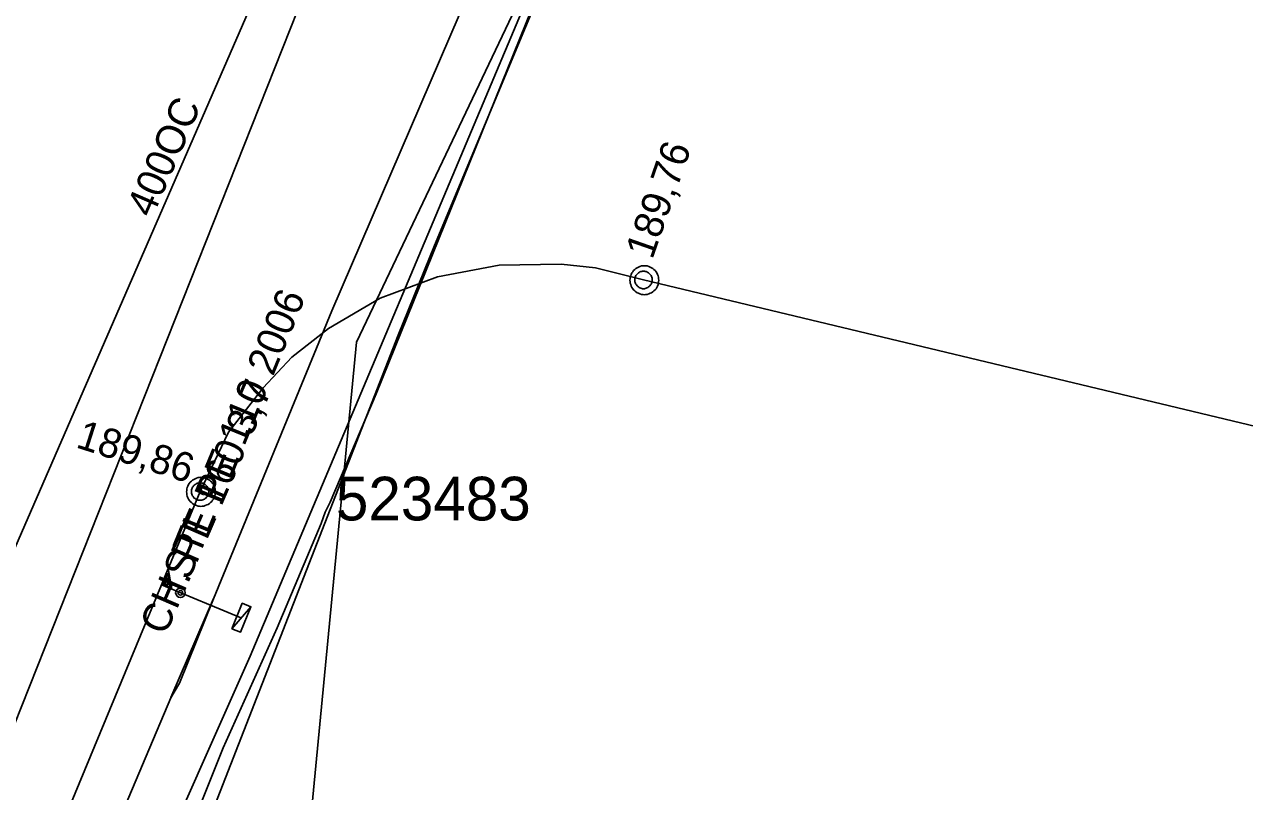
# Model space of a CAD drawing. Extents: x -746464 to -745690, y -1051581 to -1049993.
# Drawn here: x -746127.95 to -746086.04, y -1050536.65 to -1050510.29 of the extents above; entities that cross this region are included whole.
import ezdxf

# ---------------------------------------------------------------- set-up
doc = ezdxf.new("R2010")
doc.units = 0
for name, color, linetype in [('04_CETIN_sdelovaci_podzem', 7, 'Continuous'), ('10_CD_Telematika_metalika', 7, 'Continuous'), ('45_Eltodo_popisy', 7, 'Continuous'), ('45_Eltodo_vedeni_NN_zemni', 7, 'Continuous'), ('48_Prazs_plynarenska_STL', 7, 'Continuous'), ('48_Prazs_plynarenska_STL_chranicka', 7, 'Continuous'), ('48_Prazs_plynarenska_STL_popisy', 7, 'Continuous'), ('51_PVaK_kanal_destova_overena poloha', 7, 'Continuous'), ('51_PVaK_kanal_NEPROVOZUJE PVK_neoverena poloha', 7, 'Continuous'), ('51_PVaK_kanal_objekty', 7, 'Continuous'), ('51_PVaK_kanal_popisy', 7, 'Continuous'), ('51_PVaK_vodovod_overena poloha_rad', 7, 'Continuous'), ('51_PVaK_vodovod_popisy', 7, 'Continuous'), ('51_PVaK_vodovod_zruseno_overena poloha', 7, 'Continuous')]:
    doc.layers.add(name, color=color, linetype=linetype)

msp = doc.modelspace()

# ---------------------------------------------------------------- linework, layer by layer
at = {"layer": '04_CETIN_sdelovaci_podzem'}
for points in [[(-746123.73, -1050542.77), (-746123.81, -1050540.11), (-746120.2, -1050531.99), (-746110.02, -1050507.82), (-746104.43, -1050495.24)], [(-746123.73, -1050542.77), (-746123.38, -1050542.16), (-746115.12, -1050520.97), (-746113.87, -1050517.89), (-746104.43, -1050495.24)], [(-746113.87, -1050517.89), (-746104.43, -1050495.24)], [(-746131.24, -1050560.75), (-746130.63, -1050559.16), (-746129.2, -1050555.89), (-746123.73, -1050542.77), (-746123.38, -1050542.16), (-746115.12, -1050520.97), (-746113.87, -1050517.89)]]:
    msp.add_lwpolyline(points, dxfattribs=at)
at = {"layer": '10_CD_Telematika_metalika'}
msp.add_lwpolyline([(-746056.517, -1050380.079), (-746062.04, -1050408.989), (-746067.017, -1050435.04), (-746077.342, -1050454.12), (-746090.729, -1050466.957), (-746116.552, -1050521.207), (-746121.17, -1050569.408)], dxfattribs=at)
at = {"layer": '45_Eltodo_vedeni_NN_zemni'}
for points in [[(-746104.89, -1050497.41), (-746105.357, -1050497.353), (-746108.79, -1050505.445), (-746115.876, -1050522.987), (-746117.452, -1050526.709), (-746117.628, -1050527.044)], [(-746117.628, -1050527.044), (-746117.76, -1050527.436), (-746119.277, -1050531.02), (-746121.123, -1050535.139), (-746123.668, -1050541.493), (-746127.716, -1050551.077), (-746130.077, -1050556.705), (-746130.07, -1050557.06)]]:
    msp.add_lwpolyline(points, dxfattribs=at)
at = {"layer": '48_Prazs_plynarenska_STL'}
msp.add_lwpolyline([(-746102.98, -1050476.12), (-746103.61, -1050480.34), (-746103.71, -1050482.6), (-746103.89, -1050486.51), (-746104.5, -1050489.79), (-746106.93, -1050495.83), (-746111.45, -1050506.32), (-746111.8, -1050507.12), (-746111.99, -1050507.57), (-746117.4, -1050520.13), (-746121.46, -1050530.02), (-746122.63, -1050532.92), (-746122.93, -1050533.42), (-746126.69, -1050542.33), (-746127.97, -1050544.91), (-746128.42, -1050547.13), (-746129.33, -1050554.38), (-746129.42, -1050555.21), (-746130.07, -1050559.3), (-746131.67, -1050568.69), (-746122.39, -1050575), (-746118.4, -1050577.73)], dxfattribs=at)
at = {"layer": '48_Prazs_plynarenska_STL_chranicka'}
msp.add_lwpolyline([(-746122.929, -1050533.419), (-746121.459, -1050530.019)], dxfattribs=at)
at = {"layer": '51_PVaK_kanal_destova_overena poloha'}
msp.add_line((-746106.69, -1050519.07), (-746058.07, -1050530.72), dxfattribs=at)
for points in [[(-746121.92, -1050526.34), (-746120.948, -1050524.303), (-746119.755, -1050522.775), (-746118.771, -1050521.728), (-746117.514, -1050520.743), (-746115.74, -1050519.7), (-746113.766, -1050518.963), (-746111.651, -1050518.566), (-746109.515, -1050518.524), (-746108.342, -1050518.649), (-746106.69, -1050519.07)], [(-746137.49, -1050563.88), (-746133.985, -1050555.429), (-746123.249, -1050529.545), (-746121.92, -1050526.34)]]:
    msp.add_lwpolyline(points, dxfattribs=at)
at = {"layer": '51_PVaK_kanal_NEPROVOZUJE PVK_neoverena poloha'}
msp.add_line((-746120.49, -1050530.69), (-746123.249, -1050529.545), dxfattribs=at)
at = {"layer": '51_PVaK_kanal_objekty'}
msp.add_line((-746120.835, -1050531.05), (-746120.173, -1050530.297), dxfattribs=at)
for points in [[(-746106.16, -1050519.08), (-746106.17, -1050519.03), (-746106.17, -1050518.98), (-746106.19, -1050518.93), (-746106.21, -1050518.88), (-746106.23, -1050518.83), (-746106.26, -1050518.79), (-746106.29, -1050518.75), (-746106.33, -1050518.71), (-746106.37, -1050518.68), (-746106.41, -1050518.65), (-746106.46, -1050518.63), (-746106.51, -1050518.61), (-746106.56, -1050518.59), (-746106.61, -1050518.59), (-746106.66, -1050518.58), (-746106.71, -1050518.59), (-746106.76, -1050518.59), (-746106.81, -1050518.61), (-746106.86, -1050518.63), (-746106.91, -1050518.65), (-746106.95, -1050518.68), (-746106.99, -1050518.71), (-746107.03, -1050518.75), (-746107.06, -1050518.79), (-746107.09, -1050518.83), (-746107.11, -1050518.88), (-746107.13, -1050518.93), (-746107.15, -1050518.98), (-746107.15, -1050519.03), (-746107.16, -1050519.08), (-746107.15, -1050519.13), (-746107.15, -1050519.18), (-746107.13, -1050519.23), (-746107.11, -1050519.28), (-746107.09, -1050519.33), (-746107.06, -1050519.37), (-746107.03, -1050519.41), (-746106.99, -1050519.45), (-746106.95, -1050519.48), (-746106.91, -1050519.51), (-746106.86, -1050519.53), (-746106.81, -1050519.55), (-746106.76, -1050519.57), (-746106.71, -1050519.57), (-746106.66, -1050519.58), (-746106.61, -1050519.57), (-746106.56, -1050519.57), (-746106.51, -1050519.55), (-746106.46, -1050519.53), (-746106.41, -1050519.51), (-746106.37, -1050519.48), (-746106.33, -1050519.45), (-746106.29, -1050519.41), (-746106.26, -1050519.37), (-746106.23, -1050519.33), (-746106.21, -1050519.28), (-746106.19, -1050519.23), (-746106.17, -1050519.18), (-746106.17, -1050519.13), (-746106.16, -1050519.08)], [(-746106.39, -1050519.07), (-746106.39, -1050519.04), (-746106.396, -1050519.01), (-746106.402, -1050518.98), (-746106.414, -1050518.95), (-746106.432, -1050518.92), (-746106.45, -1050518.896), (-746106.468, -1050518.872), (-746106.492, -1050518.848), (-746106.516, -1050518.83), (-746106.54, -1050518.812), (-746106.57, -1050518.794), (-746106.6, -1050518.782), (-746106.63, -1050518.776), (-746106.66, -1050518.77), (-746106.69, -1050518.77), (-746106.72, -1050518.77), (-746106.75, -1050518.776), (-746106.78, -1050518.782), (-746106.81, -1050518.794), (-746106.84, -1050518.812), (-746106.864, -1050518.83), (-746106.888, -1050518.848), (-746106.912, -1050518.872), (-746106.93, -1050518.896), (-746106.948, -1050518.92), (-746106.966, -1050518.95), (-746106.978, -1050518.98), (-746106.984, -1050519.01), (-746106.99, -1050519.04), (-746106.99, -1050519.07), (-746106.99, -1050519.1), (-746106.984, -1050519.13), (-746106.978, -1050519.16), (-746106.966, -1050519.19), (-746106.948, -1050519.22), (-746106.93, -1050519.244), (-746106.912, -1050519.268), (-746106.888, -1050519.292), (-746106.864, -1050519.31), (-746106.84, -1050519.328), (-746106.81, -1050519.346), (-746106.78, -1050519.358), (-746106.75, -1050519.364), (-746106.72, -1050519.37), (-746106.69, -1050519.37), (-746106.66, -1050519.37), (-746106.63, -1050519.364), (-746106.6, -1050519.358), (-746106.57, -1050519.346), (-746106.54, -1050519.328), (-746106.516, -1050519.31), (-746106.492, -1050519.292), (-746106.468, -1050519.268), (-746106.45, -1050519.244), (-746106.432, -1050519.22), (-746106.414, -1050519.19), (-746106.402, -1050519.16), (-746106.396, -1050519.13), (-746106.39, -1050519.1), (-746106.39, -1050519.07)], [(-746121.39, -1050526.35), (-746121.4, -1050526.3), (-746121.4, -1050526.25), (-746121.42, -1050526.2), (-746121.44, -1050526.15), (-746121.46, -1050526.1), (-746121.49, -1050526.06), (-746121.52, -1050526.02), (-746121.56, -1050525.98), (-746121.6, -1050525.95), (-746121.64, -1050525.92), (-746121.69, -1050525.9), (-746121.74, -1050525.88), (-746121.79, -1050525.86), (-746121.84, -1050525.86), (-746121.89, -1050525.85), (-746121.94, -1050525.86), (-746121.99, -1050525.86), (-746122.04, -1050525.88), (-746122.09, -1050525.9), (-746122.14, -1050525.92), (-746122.18, -1050525.95), (-746122.22, -1050525.98), (-746122.26, -1050526.02), (-746122.29, -1050526.06), (-746122.32, -1050526.1), (-746122.34, -1050526.15), (-746122.36, -1050526.2), (-746122.38, -1050526.25), (-746122.38, -1050526.3), (-746122.39, -1050526.35), (-746122.38, -1050526.4), (-746122.38, -1050526.45), (-746122.36, -1050526.5), (-746122.34, -1050526.55), (-746122.32, -1050526.6), (-746122.29, -1050526.64), (-746122.26, -1050526.68), (-746122.22, -1050526.72), (-746122.18, -1050526.75), (-746122.14, -1050526.78), (-746122.09, -1050526.8), (-746122.04, -1050526.82), (-746121.99, -1050526.84), (-746121.94, -1050526.84), (-746121.89, -1050526.85), (-746121.84, -1050526.84), (-746121.79, -1050526.84), (-746121.74, -1050526.82), (-746121.69, -1050526.8), (-746121.64, -1050526.78), (-746121.6, -1050526.75), (-746121.56, -1050526.72), (-746121.52, -1050526.68), (-746121.49, -1050526.64), (-746121.46, -1050526.6), (-746121.44, -1050526.55), (-746121.42, -1050526.5), (-746121.4, -1050526.45), (-746121.4, -1050526.4), (-746121.39, -1050526.35)], [(-746121.62, -1050526.34), (-746121.62, -1050526.31), (-746121.626, -1050526.28), (-746121.632, -1050526.25), (-746121.644, -1050526.22), (-746121.662, -1050526.19), (-746121.68, -1050526.166), (-746121.698, -1050526.142), (-746121.722, -1050526.118), (-746121.746, -1050526.1), (-746121.77, -1050526.082), (-746121.8, -1050526.064), (-746121.83, -1050526.052), (-746121.86, -1050526.046), (-746121.89, -1050526.04), (-746121.92, -1050526.04), (-746121.95, -1050526.04), (-746121.98, -1050526.046), (-746122.01, -1050526.052), (-746122.04, -1050526.064), (-746122.07, -1050526.082), (-746122.094, -1050526.1), (-746122.118, -1050526.118), (-746122.142, -1050526.142), (-746122.16, -1050526.166), (-746122.178, -1050526.19), (-746122.196, -1050526.22), (-746122.208, -1050526.25), (-746122.214, -1050526.28), (-746122.22, -1050526.31), (-746122.22, -1050526.34), (-746122.22, -1050526.37), (-746122.214, -1050526.4), (-746122.208, -1050526.43), (-746122.196, -1050526.46), (-746122.178, -1050526.49), (-746122.16, -1050526.514), (-746122.142, -1050526.538), (-746122.118, -1050526.562), (-746122.094, -1050526.58), (-746122.07, -1050526.598), (-746122.04, -1050526.616), (-746122.01, -1050526.628), (-746121.98, -1050526.634), (-746121.95, -1050526.64), (-746121.92, -1050526.64), (-746121.89, -1050526.64), (-746121.86, -1050526.634), (-746121.83, -1050526.628), (-746121.8, -1050526.616), (-746121.77, -1050526.598), (-746121.746, -1050526.58), (-746121.722, -1050526.562), (-746121.698, -1050526.538), (-746121.68, -1050526.514), (-746121.662, -1050526.49), (-746121.644, -1050526.46), (-746121.632, -1050526.43), (-746121.626, -1050526.4), (-746121.62, -1050526.37), (-746121.62, -1050526.34)], [(-746122.449, -1050529.879), (-746123.248, -1050529.548), (-746123.011, -1050528.978), (-746122.888, -1050529.697)], [(-746122.95, -1050529.622), (-746123.183, -1050529.526), (-746123.032, -1050529.161), (-746122.952, -1050529.626)], [(-746123.017, -1050529.545), (-746123.133, -1050529.497), (-746123.056, -1050529.31), (-746123.018, -1050529.549)]]:
    msp.add_lwpolyline(points, dxfattribs=at)
msp.add_lwpolyline([(-746120.835, -1050531.05), (-746120.537, -1050531.174), (-746120.173, -1050530.297), (-746120.471, -1050530.174)], close=True, dxfattribs=at)
for centre, radius in [((-746122.596, -1050529.817), 0.163), ((-746122.595, -1050529.817), 0.0805)]:
    msp.add_circle(centre, radius, dxfattribs=at)
at = {"layer": '51_PVaK_vodovod_overena poloha_rad'}
msp.add_lwpolyline([(-746118.3, -1050509.12), (-746134.37, -1050549.64), (-746147.634, -1050582.315)], dxfattribs=at)
at = {"layer": '51_PVaK_vodovod_zruseno_overena poloha'}
msp.add_lwpolyline([(-746116.909, -1050502.149), (-746147.7, -1050572.88), (-746172.4, -1050636.92), (-746184.51, -1050675.89), (-746206.04, -1050745.23), (-746212.25, -1050771.46), (-746220.36, -1050834.76), (-746222.15, -1050884.77), (-746231.6, -1050947.12)], dxfattribs=at)

# ---------------------------------------------------------------- texts
at = {"layer": '45_Eltodo_popisy'}
msp.add_text('523483', height=1.5, dxfattribs=at).set_placement((-746117.255, -1050527.331))
at = {"layer": '48_Prazs_plynarenska_STL_popisy'}
for s, rotation, p in [('STL PE 110 2006', 67.6811, (-746122.295, -1050529.42)), ('CH. PE 160 3,7', 66.6186, (-746123.108, -1050531.314))]:
    msp.add_text(s, height=1, rotation=rotation, dxfattribs=at).set_placement(p)
at = {"layer": '51_PVaK_kanal_popisy'}
for s, rotation, p in [('189,76', 70.7576, (-746106.388, -1050518.396)), ('189,86', 342.2929, (-746126.222, -1050524.813))]:
    msp.add_text(s, height=1, rotation=rotation, dxfattribs=at).set_placement(p)
at = {"layer": '51_PVaK_vodovod_popisy'}
msp.add_text('400OC', height=1, rotation=66.4753, dxfattribs=at).set_placement((-746123.564, -1050516.97))

doc.saveas('drawing.dxf')
